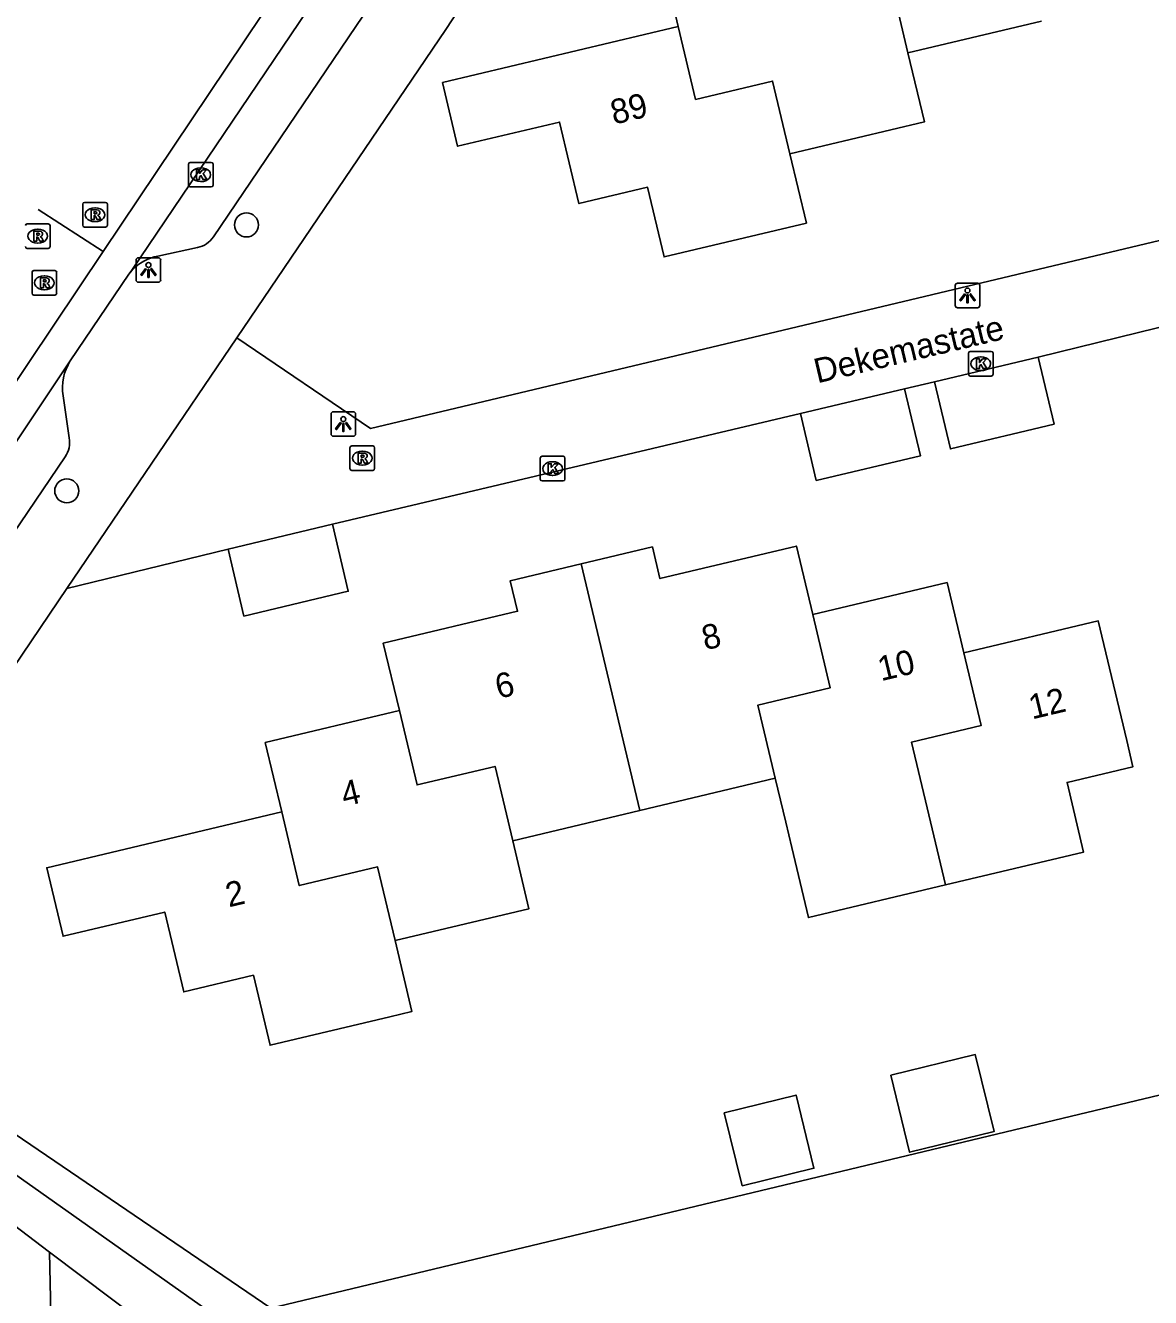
# Model space of a CAD drawing. Extents: x 158038 to 159242, y 380133 to 381214.
# Drawn here: x 158407.2 to 158453, y 380429.6 to 380481.3 of the extents above; entities that cross this region are included whole.
import ezdxf

# ---------------------------------------------------------------- set-up
doc = ezdxf.new("R2010")
doc.units = 0
for name, color, linetype in [('IMGEO_Boom', 7, 'Continuous'), ('IMGEO_Groenvoorziening', 7, 'Continuous'), ('IMGEO_Hek', 7, 'Continuous'), ('IMGEO_Kolk', 7, 'Continuous'), ('IMGEO_Lichtpunt', 7, 'Continuous'), ('IMGEO_Muur', 7, 'Continuous'), ('IMGEO_Openbare_ruimte_label', 7, 'Continuous'), ('IMGEO_Pand', 7, 'Continuous'), ('IMGEO_Pand_nummerreeks', 7, 'Continuous'), ('IMGEO_Rijbaan_lokaal_gesloten', 7, 'Continuous'), ('IMGEO_Rioolput', 7, 'Continuous'), ('IMGEO_Voetpad_halfverhard', 7, 'Continuous'), ('IMGEO_Voetpad_open', 7, 'Continuous')]:
    doc.layers.add(name, color=color, linetype=linetype)

msp = doc.modelspace()

# ---------------------------------------------------------------- linework, layer by layer
at = {"layer": 'IMGEO_Boom'}
for centre in [(158416.212, 380473.202), (158408.906, 380462.391)]:
    msp.add_circle(centre, 0.489, dxfattribs=at)
at = {"layer": 'IMGEO_Groenvoorziening'}
for points in [[(158397.967, 380442.247), (158417.202, 380429.168), (158455.352, 380438.312), (158458.616, 380424.32), (158482.724, 380429.975)], [(158408.205, 380431.445), (158408.588, 380413.963), (158411.273, 380414.219), (158446.673, 380404.024), (158445.942, 380401.787)]]:
    msp.add_lwpolyline(points, dxfattribs=at)
at = {"layer": 'IMGEO_Hek'}
for points in [[(158415.825, 380468.607), (158424.318, 380481.144)], [(158466.926, 380475.805), (158421.248, 380464.932), (158415.825, 380468.607)]]:
    msp.add_lwpolyline(points, dxfattribs=at)
at = {"layer": 'IMGEO_Kolk'}
for p, q in [((158413.853, 380474.819), (158413.853, 380475.671)), ((158413.928, 380475.745), (158414.78, 380475.745)), ((158414.854, 380475.671), (158414.854, 380474.819)), ((158414.341, 380475.525), (158414.366, 380475.525)), ((158414.78, 380474.745), (158413.928, 380474.745)), ((158414.364, 380474.965), (158414.339, 380474.965)), ((158445.566, 380467.133), (158445.566, 380467.985)), ((158445.641, 380468.059), (158446.493, 380468.059)), ((158446.054, 380467.839), (158446.079, 380467.839)), ((158446.567, 380467.985), (158446.567, 380467.133)), ((158446.493, 380467.059), (158445.641, 380467.059)), ((158446.077, 380467.279), (158446.052, 380467.279)), ((158428.156, 380462.869), (158428.156, 380463.721)), ((158428.231, 380463.795), (158429.083, 380463.795)), ((158429.157, 380463.721), (158429.157, 380462.869)), ((158428.644, 380463.575), (158428.669, 380463.575)), ((158429.083, 380462.795), (158428.231, 380462.795)), ((158428.667, 380463.015), (158428.642, 380463.015))]:
    msp.add_line(p, q, dxfattribs=at)
for points in [[(158413.853, 380474.819), (158413.853, 380475.671)], [(158413.928, 380475.745), (158414.78, 380475.745)], [(158414.854, 380475.671), (158414.854, 380474.819)], [(158414.174, 380475.445), (158414.297, 380475.445), (158414.297, 380475.294), (158414.427, 380475.445), (158414.591, 380475.445), (158414.445, 380475.294), (158414.598, 380475.045), (158414.446, 380475.045), (158414.361, 380475.209), (158414.297, 380475.142), (158414.297, 380475.045), (158414.174, 380475.045), (158414.174, 380475.445)], [(158414.78, 380474.745), (158413.928, 380474.745)], [(158445.566, 380467.133), (158445.566, 380467.985)], [(158445.641, 380468.059), (158446.493, 380468.059)], [(158446.567, 380467.985), (158446.567, 380467.133)], [(158445.887, 380467.759), (158446.01, 380467.759), (158446.01, 380467.608), (158446.14, 380467.759), (158446.304, 380467.759), (158446.158, 380467.608), (158446.311, 380467.359), (158446.159, 380467.359), (158446.074, 380467.523), (158446.01, 380467.456), (158446.01, 380467.359), (158445.887, 380467.359), (158445.887, 380467.759)], [(158446.493, 380467.059), (158445.641, 380467.059)], [(158428.156, 380462.869), (158428.156, 380463.721)], [(158428.231, 380463.795), (158429.083, 380463.795)], [(158429.157, 380463.721), (158429.157, 380462.869)], [(158428.477, 380463.495), (158428.6, 380463.495), (158428.6, 380463.344), (158428.73, 380463.495), (158428.894, 380463.495), (158428.748, 380463.344), (158428.901, 380463.095), (158428.749, 380463.095), (158428.664, 380463.259), (158428.6, 380463.192), (158428.6, 380463.095), (158428.477, 380463.095), (158428.477, 380463.495)], [(158429.083, 380462.795), (158428.231, 380462.795)]]:
    msp.add_lwpolyline(points, dxfattribs=at)
for centre, start, end in [((158413.93, 380475.669), 91.552, 178.448), ((158413.93, 380475.669), 91.552, 178.448), ((158414.778, 380475.669), 1.552, 88.448), ((158414.778, 380475.669), 1.552, 88.448), ((158413.93, 380474.821), 181.552, 268.448), ((158413.93, 380474.821), 181.552, 268.448), ((158414.778, 380474.821), 271.552, 358.448), ((158414.778, 380474.821), 271.552, 358.448), ((158445.643, 380467.983), 91.552, 178.448), ((158445.643, 380467.983), 91.552, 178.448), ((158446.491, 380467.983), 1.552, 88.448), ((158446.491, 380467.983), 1.552, 88.448), ((158445.643, 380467.135), 181.552, 268.448), ((158445.643, 380467.135), 181.552, 268.448), ((158446.491, 380467.135), 271.552, 358.448), ((158446.491, 380467.135), 271.552, 358.448), ((158428.233, 380463.719), 91.552, 178.448), ((158428.233, 380463.719), 91.552, 178.448), ((158429.081, 380463.719), 1.552, 88.448), ((158429.081, 380463.719), 1.552, 88.448), ((158428.233, 380462.871), 181.552, 268.448), ((158428.233, 380462.871), 181.552, 268.448), ((158429.081, 380462.871), 271.552, 358.448), ((158429.081, 380462.871), 271.552, 358.448)]:
    msp.add_arc(centre, 0.0765, start, end, dxfattribs=at)
for centre, major_axis, ratio, start_param, end_param in [((158414.34, 380475.245), (-0.387, 0.002), 0.722429, 4.712389, 7.853982), ((158414.365, 380475.245), (-0.39, 0.002), 0.717154, 1.570796, 4.712389), ((158446.053, 380467.559), (-0.387, 0.002), 0.722429, 4.712389, 7.853982), ((158446.078, 380467.559), (-0.39, 0.002), 0.717154, 1.570796, 4.712389), ((158428.643, 380463.295), (-0.387, 0.002), 0.722429, 4.712389, 7.853982), ((158428.668, 380463.295), (-0.39, 0.002), 0.717154, 1.570796, 4.712389)]:
    msp.add_ellipse(centre, major_axis=major_axis, ratio=ratio, start_param=start_param, end_param=end_param, dxfattribs=at)
at = {"layer": 'IMGEO_Lichtpunt'}
for p, q in [((158411.727, 380471.773), (158411.727, 380470.966)), ((158411.727, 380471.773), (158411.727, 380470.966)), ((158412.629, 380471.868), (158411.821, 380471.868)), ((158412.629, 380471.868), (158411.821, 380471.868)), ((158412.723, 380470.966), (158412.723, 380471.773)), ((158412.723, 380470.966), (158412.723, 380471.773)), ((158411.821, 380470.872), (158412.629, 380470.872)), ((158411.821, 380470.872), (158412.629, 380470.872)), ((158445.029, 380470.739), (158445.029, 380469.932)), ((158445.029, 380470.739), (158445.029, 380469.932)), ((158445.931, 380470.834), (158445.123, 380470.834)), ((158445.931, 380470.834), (158445.123, 380470.834)), ((158446.025, 380469.932), (158446.025, 380470.739)), ((158446.025, 380469.932), (158446.025, 380470.739)), ((158445.123, 380469.838), (158445.931, 380469.838)), ((158445.123, 380469.838), (158445.931, 380469.838)), ((158419.65, 380465.511), (158419.65, 380464.704)), ((158419.65, 380465.511), (158419.65, 380464.704)), ((158420.552, 380465.606), (158419.744, 380465.606)), ((158420.552, 380465.606), (158419.744, 380465.606)), ((158420.646, 380464.704), (158420.646, 380465.511)), ((158420.646, 380464.704), (158420.646, 380465.511)), ((158419.744, 380464.61), (158420.552, 380464.61)), ((158419.744, 380464.61), (158420.552, 380464.61))]:
    msp.add_line(p, q, dxfattribs=at)
for points in [[(158412.101, 380471.437), (158412.14, 380471.409), (158411.952, 380471.147), (158411.914, 380471.174), (158412.101, 380471.437)], [(158412.203, 380471.389), (158412.25, 380471.389), (158412.25, 380471.067), (158412.203, 380471.067), (158412.203, 380471.389)], [(158412.313, 380471.409), (158412.351, 380471.436), (158412.538, 380471.174), (158412.499, 380471.146), (158412.313, 380471.409)], [(158445.403, 380470.403), (158445.442, 380470.375), (158445.254, 380470.113), (158445.216, 380470.14), (158445.403, 380470.403)], [(158445.505, 380470.355), (158445.552, 380470.355), (158445.552, 380470.033), (158445.505, 380470.033), (158445.505, 380470.355)], [(158445.615, 380470.375), (158445.653, 380470.402), (158445.84, 380470.14), (158445.801, 380470.112), (158445.615, 380470.375)], [(158420.024, 380465.175), (158420.063, 380465.147), (158419.875, 380464.885), (158419.837, 380464.912), (158420.024, 380465.175)], [(158420.126, 380465.127), (158420.173, 380465.127), (158420.173, 380464.805), (158420.126, 380464.805), (158420.126, 380465.127)], [(158420.236, 380465.147), (158420.274, 380465.174), (158420.461, 380464.912), (158420.422, 380464.884), (158420.236, 380465.147)]]:
    msp.add_lwpolyline(points, dxfattribs=at)
for centre in [(158412.226, 380471.571), (158445.528, 380470.537), (158420.149, 380465.309)]:
    msp.add_circle(centre, 0.0994, dxfattribs=at)
for centre, start, end in [((158411.821, 380471.773), 90, 180), ((158411.821, 380471.773), 90, 180), ((158412.629, 380471.773), 0, 90), ((158412.629, 380471.773), 0, 90), ((158411.821, 380470.966), 180, 270), ((158411.821, 380470.966), 180, 270), ((158412.629, 380470.966), 270, 0), ((158412.629, 380470.966), 270, 360), ((158445.123, 380470.739), 90, 180), ((158445.123, 380470.739), 90, 180), ((158445.931, 380470.739), 0, 90), ((158445.931, 380470.739), 0, 90), ((158445.123, 380469.932), 180, 270), ((158445.123, 380469.932), 180, 270), ((158445.931, 380469.932), 270, 0), ((158445.931, 380469.932), 270, 360), ((158419.744, 380465.511), 90, 180), ((158419.744, 380465.511), 90, 180), ((158420.552, 380465.511), 0, 90), ((158420.552, 380465.511), 0, 90), ((158419.744, 380464.704), 180, 270), ((158419.744, 380464.704), 180, 270), ((158420.552, 380464.704), 270, 0), ((158420.552, 380464.704), 270, 360)]:
    msp.add_arc(centre, 0.0946, start, end, dxfattribs=at)
at = {"layer": 'IMGEO_Muur'}
msp.add_lwpolyline([(158459.759, 380470.622), (158448.399, 380467.827)], dxfattribs=at)
at = {"layer": 'IMGEO_Pand'}
for points in [[(158438.54, 380485.349), (158433.106, 380484.057), (158433.769, 380481.266)], [(158443.105, 380480.199), (158442.404, 380483.149), (158439.242, 380482.398), (158438.54, 380485.349)], [(158443.105, 380480.199), (158448.534, 380481.49)], [(158433.769, 380481.266), (158424.183, 380478.988), (158424.798, 380476.399), (158428.94, 380477.383), (158429.728, 380474.068), (158432.519, 380474.732), (158433.192, 380471.901), (158438.977, 380473.276), (158438.307, 380476.094)], [(158438.307, 380476.094), (158437.604, 380479.053), (158434.472, 380478.308), (158433.769, 380481.266)], [(158438.307, 380476.094), (158443.772, 380477.393), (158443.105, 380480.199)], [(158444.18, 380466.821), (158448.399, 380467.827)], [(158448.399, 380467.827), (158449.049, 380465.104), (158444.83, 380464.097), (158444.18, 380466.821)], [(158438.732, 380465.539), (158442.968, 380466.538)], [(158442.968, 380466.538), (158443.611, 380463.813), (158439.375, 380462.814), (158438.732, 380465.539)], [(158415.462, 380460.026), (158419.706, 380461.033)], [(158419.706, 380461.033), (158420.353, 380458.309), (158416.109, 380457.302), (158415.462, 380460.026)], [(158439.232, 380457.36), (158438.569, 380460.147), (158433.021, 380458.828), (158432.717, 380460.11), (158429.825, 380459.422)], [(158429.825, 380459.422), (158426.937, 380458.736), (158427.231, 380457.5), (158421.775, 380456.203), (158422.428, 380453.456)], [(158429.825, 380459.422), (158432.208, 380449.398)], [(158445.376, 380455.807), (158444.697, 380458.66), (158439.232, 380457.36)], [(158439.232, 380457.36), (158439.94, 380454.382), (158437.003, 380453.684), (158437.711, 380450.706)], [(158445.376, 380455.807), (158450.843, 380457.107), (158452, 380452.243), (158452.253, 380451.178), (158449.573, 380450.541), (158450.247, 380447.705), (158444.629, 380446.369)], [(158444.629, 380446.369), (158443.953, 380449.216), (158443.25, 380452.176), (158446.078, 380452.847), (158445.376, 380455.807)], [(158417.649, 380449.339), (158416.978, 380452.16), (158422.428, 380453.456)], [(158422.428, 380453.456), (158423.146, 380450.435), (158426.318, 380451.189), (158427.036, 380448.168)], [(158432.208, 380449.398), (158437.711, 380450.706)], [(158437.711, 380450.706), (158438.136, 380448.918), (158438.38, 380447.891), (158439.057, 380445.044), (158444.629, 380446.369)], [(158417.649, 380449.339), (158408.092, 380447.067), (158408.754, 380444.286), (158412.888, 380445.269), (158413.66, 380442.023), (158416.497, 380442.698), (158417.172, 380439.855), (158422.037, 380441.012), (158422.936, 380441.226), (158422.251, 380444.106)], [(158422.251, 380444.106), (158421.539, 380447.1), (158418.358, 380446.345), (158417.649, 380449.339)], [(158427.036, 380448.168), (158432.208, 380449.398)], [(158427.036, 380448.168), (158427.694, 380445.4), (158422.251, 380444.106)], [(158442.404, 380438.63), (158443.171, 380435.502), (158446.607, 380436.345), (158445.839, 380439.473), (158442.404, 380438.63)], [(158435.638, 380437.111), (158436.368, 380434.138), (158439.284, 380434.853), (158438.554, 380437.827), (158435.638, 380437.111)]]:
    msp.add_lwpolyline(points, dxfattribs=at)
at = {"layer": 'IMGEO_Rijbaan_lokaal_gesloten'}
for points in [[(158410.386, 380472.119), (158424.012, 380492.432), (158425.188, 380491.549)], [(158411.428, 380471.197), (158411.545, 380471.37), (158425.188, 380491.549)], [(158410.386, 380472.119), (158407.741, 380473.826)], [(158366.882, 380405.811), (158373.652, 380416.526), (158398.226, 380453.992), (158410.386, 380472.119)], [(158409.05, 380467.674), (158411.428, 380471.197)], [(158399.365, 380453.175), (158409.05, 380467.674)]]:
    msp.add_lwpolyline(points, dxfattribs=at)
at = {"layer": 'IMGEO_Rioolput'}
for p, q in [((158409.555, 380473.191), (158409.555, 380474.043)), ((158409.63, 380474.117), (158410.482, 380474.117)), ((158410.556, 380474.043), (158410.556, 380473.191)), ((158410.043, 380473.897), (158410.068, 380473.897)), ((158407.3, 380473.247), (158408.152, 380473.247)), ((158407.713, 380473.027), (158407.738, 380473.027)), ((158408.226, 380473.173), (158408.226, 380472.321)), ((158410.482, 380473.117), (158409.63, 380473.117)), ((158410.066, 380473.337), (158410.041, 380473.337)), ((158408.152, 380472.247), (158407.3, 380472.247)), ((158407.736, 380472.467), (158407.711, 380472.467)), ((158407.494, 380470.424), (158407.494, 380471.276)), ((158407.569, 380471.35), (158408.421, 380471.35)), ((158407.982, 380471.13), (158408.007, 380471.13)), ((158408.495, 380471.276), (158408.495, 380470.424)), ((158408.005, 380470.57), (158407.98, 380470.57)), ((158408.421, 380470.35), (158407.569, 380470.35)), ((158420.494, 380464.221), (158421.346, 380464.221)), ((158420.419, 380463.295), (158420.419, 380464.147)), ((158420.907, 380464.001), (158420.932, 380464.001)), ((158421.42, 380464.147), (158421.42, 380463.295)), ((158421.346, 380463.221), (158420.494, 380463.221)), ((158420.93, 380463.441), (158420.905, 380463.441))]:
    msp.add_line(p, q, dxfattribs=at)
for points in [[(158409.555, 380473.191), (158409.555, 380474.043)], [(158409.63, 380474.117), (158410.482, 380474.117)], [(158410.556, 380474.043), (158410.556, 380473.191)], [(158410.144, 380473.815), (158409.892, 380473.817), (158409.892, 380473.417)], [(158409.892, 380473.417), (158410.016, 380473.417), (158410.016, 380473.579), (158410.027, 380473.579)], [(158410.07, 380473.736), (158410.016, 380473.736), (158410.016, 380473.655)], [(158410.016, 380473.655), (158410.068, 380473.655)], [(158410.074, 380473.55), (158410.145, 380473.417), (158410.285, 380473.417), (158410.22, 380473.543)], [(158407.3, 380473.247), (158408.152, 380473.247)], [(158408.226, 380473.173), (158408.226, 380472.321)], [(158410.482, 380473.117), (158409.63, 380473.117)], [(158407.814, 380472.945), (158407.562, 380472.947), (158407.562, 380472.547)], [(158407.562, 380472.547), (158407.686, 380472.547), (158407.686, 380472.709), (158407.697, 380472.709)], [(158407.74, 380472.866), (158407.686, 380472.866), (158407.686, 380472.785)], [(158407.686, 380472.785), (158407.738, 380472.785)], [(158407.744, 380472.68), (158407.815, 380472.547), (158407.955, 380472.547), (158407.89, 380472.673)], [(158408.152, 380472.247), (158407.3, 380472.247)], [(158407.494, 380470.424), (158407.494, 380471.276)], [(158407.569, 380471.35), (158408.421, 380471.35)], [(158408.083, 380471.048), (158407.831, 380471.05), (158407.831, 380470.65)], [(158408.009, 380470.969), (158407.955, 380470.969), (158407.955, 380470.888)], [(158408.495, 380471.276), (158408.495, 380470.424)], [(158407.831, 380470.65), (158407.955, 380470.65), (158407.955, 380470.812), (158407.966, 380470.812)], [(158407.955, 380470.888), (158408.007, 380470.888)], [(158408.013, 380470.783), (158408.084, 380470.65), (158408.224, 380470.65), (158408.159, 380470.776)], [(158408.421, 380470.35), (158407.569, 380470.35)], [(158420.494, 380464.221), (158421.346, 380464.221)], [(158420.419, 380463.295), (158420.419, 380464.147)], [(158421.008, 380463.919), (158420.756, 380463.921), (158420.756, 380463.521)], [(158420.934, 380463.84), (158420.88, 380463.84), (158420.88, 380463.759)], [(158420.88, 380463.759), (158420.932, 380463.759)], [(158421.42, 380464.147), (158421.42, 380463.295)], [(158421.346, 380463.221), (158420.494, 380463.221)], [(158420.756, 380463.521), (158420.88, 380463.521), (158420.88, 380463.683), (158420.891, 380463.683)], [(158420.938, 380463.654), (158421.009, 380463.521), (158421.149, 380463.521), (158421.084, 380463.647)]]:
    msp.add_lwpolyline(points, dxfattribs=at)
for centre, radius, start, end in [((158409.632, 380474.041), 0.0765, 91.552, 178.448), ((158409.632, 380474.041), 0.0765, 91.552, 178.448), ((158410.48, 380474.041), 0.0765, 1.552, 88.448), ((158410.48, 380474.041), 0.0765, 1.552, 88.448), ((158410.026, 380473.526), 0.0533, 26.0293, 88.6989), ((158410.052, 380473.844), 0.19, 274.7715, 282.9687), ((158410.076, 380473.64), 0.0964, 77.0061, 93.1865), ((158410.09, 380473.697), 0.0378, 276.6634, 79.6772), ((158410.143, 380473.705), 0.109, 350.3612, 89.416), ((158410.141, 380473.705), 0.112, 277.5842, 350.9817), ((158410.125, 380473.49), 0.108, 29.5134, 73.7905), ((158407.302, 380473.171), 0.0765, 91.552, 178.448), ((158407.302, 380473.171), 0.0765, 91.552, 178.448), ((158408.15, 380473.171), 0.0765, 1.552, 88.448), ((158408.15, 380473.171), 0.0765, 1.552, 88.448), ((158409.632, 380473.193), 0.0765, 181.552, 268.448), ((158409.632, 380473.193), 0.0765, 181.552, 268.448), ((158410.48, 380473.193), 0.0765, 271.552, 358.448), ((158410.48, 380473.193), 0.0765, 271.552, 358.448), ((158407.696, 380472.656), 0.0533, 26.0293, 88.6989), ((158407.722, 380472.974), 0.19, 274.7715, 282.9687), ((158407.746, 380472.77), 0.0964, 77.0061, 93.1865), ((158407.76, 380472.827), 0.0378, 276.6634, 79.6772), ((158407.813, 380472.835), 0.109, 350.3612, 89.416), ((158407.811, 380472.835), 0.112, 277.5842, 350.9817), ((158407.795, 380472.62), 0.108, 29.5134, 73.7905), ((158407.302, 380472.323), 0.0765, 181.552, 268.448), ((158407.302, 380472.323), 0.0765, 181.552, 268.448), ((158408.15, 380472.323), 0.0765, 271.552, 358.448), ((158408.15, 380472.323), 0.0765, 271.552, 358.448), ((158407.571, 380471.274), 0.0765, 91.552, 178.448), ((158407.571, 380471.274), 0.0765, 91.552, 178.448), ((158408.015, 380470.873), 0.0964, 77.0061, 93.1865), ((158408.029, 380470.93), 0.0378, 276.6634, 79.6772), ((158408.082, 380470.938), 0.109, 350.3612, 89.416), ((158408.419, 380471.274), 0.0765, 1.552, 88.448), ((158408.419, 380471.274), 0.0765, 1.552, 88.448), ((158407.571, 380470.426), 0.0765, 181.552, 268.448), ((158407.571, 380470.426), 0.0765, 181.552, 268.448), ((158407.965, 380470.759), 0.0533, 26.0293, 88.6989), ((158407.991, 380471.077), 0.19, 274.7715, 282.9687), ((158408.08, 380470.938), 0.112, 277.5842, 350.9817), ((158408.064, 380470.723), 0.108, 29.5134, 73.7905), ((158408.419, 380470.426), 0.0765, 271.552, 358.448), ((158408.419, 380470.426), 0.0765, 271.552, 358.448), ((158420.496, 380464.145), 0.0765, 91.552, 178.448), ((158420.496, 380464.145), 0.0765, 91.552, 178.448), ((158421.344, 380464.145), 0.0765, 1.552, 88.448), ((158421.344, 380464.145), 0.0765, 1.552, 88.448), ((158420.916, 380463.948), 0.19, 274.7715, 282.9687), ((158420.94, 380463.744), 0.0964, 77.0061, 93.1865), ((158420.954, 380463.801), 0.0378, 276.6634, 79.6772), ((158421.007, 380463.809), 0.109, 350.3612, 89.416), ((158421.005, 380463.809), 0.112, 277.5842, 350.9817), ((158420.989, 380463.594), 0.108, 29.5134, 73.7905), ((158420.496, 380463.297), 0.0765, 181.552, 268.448), ((158420.496, 380463.297), 0.0765, 181.552, 268.448), ((158420.89, 380463.63), 0.0533, 26.0293, 88.6989), ((158421.344, 380463.297), 0.0765, 271.552, 358.448), ((158421.344, 380463.297), 0.0765, 271.552, 358.448)]:
    msp.add_arc(centre, radius, start, end, dxfattribs=at)
for centre, major_axis, ratio, start_param, end_param in [((158410.042, 380473.617), (-0.387, 0.002), 0.722429, 4.712389, 7.853982), ((158410.067, 380473.617), (-0.39, 0.002), 0.717154, 1.570796, 4.712389), ((158407.712, 380472.747), (-0.387, 0.002), 0.722429, 4.712389, 7.853982), ((158407.737, 380472.747), (-0.39, 0.002), 0.717154, 1.570796, 4.712389), ((158407.981, 380470.85), (-0.387, 0.002), 0.722429, 4.712389, 7.853982), ((158408.006, 380470.85), (-0.39, 0.002), 0.717154, 1.570796, 4.712389), ((158420.906, 380463.721), (-0.387, 0.002), 0.722429, 4.712389, 7.853982), ((158420.931, 380463.721), (-0.39, 0.002), 0.717154, 1.570796, 4.712389)]:
    msp.add_ellipse(centre, major_axis=major_axis, ratio=ratio, start_param=start_param, end_param=end_param, dxfattribs=at)
at = {"layer": 'IMGEO_Voetpad_halfverhard'}
for points in [[(158522.899, 380314.994), (158504.063, 380337.829), (158500, 380343.814), (158490.029, 380358.502), (158483.128, 380367.535), (158464.947, 380390.605), (158463.266, 380393.14), (158456.032, 380402.896), (158454.518, 380404.644), (158452.229, 380407.205), (158437.108, 380417.136), (158420.813, 380424.703), (158406.504, 380434.818)], [(158405.57, 380433.431), (158408.205, 380431.445)], [(158408.205, 380431.445), (158417.192, 380424.673), (158419.321, 380423.457), (158435.468, 380415.564), (158450.427, 380405.137), (158451.065, 380404.545), (158479.747, 380366.863)]]:
    msp.add_lwpolyline(points, dxfattribs=at)
at = {"layer": 'IMGEO_Voetpad_open'}
for points in [[(158415.825, 380468.607), (158424.318, 380481.144), (158424.855, 380481.969), (158429.57, 380488.938), (158430.152, 380489.798), (158430.369, 380490.122), (158431.771, 380490.486)], [(158425.533, 380488.49), (158414.865, 380472.716)], [(158487.377, 380465.731), (158483.582, 380464.838), (158478.812, 380463.703), (158477.163, 380470.503), (158475.391, 380477.812), (158471.558, 380476.943), (158466.926, 380475.805), (158421.248, 380464.932), (158415.825, 380468.607)], [(158414.221, 380472.279), (158412.602, 380471.934)], [(158411.562, 380471.359), (158411.428, 380471.197)], [(158448.399, 380467.827), (158459.759, 380470.622)], [(158408.907, 380458.419), (158415.825, 380468.607)], [(158442.968, 380466.538), (158444.18, 380466.821)], [(158408.755, 380466.254), (158409.009, 380464.543)], [(158419.706, 380461.033), (158438.732, 380465.539)], [(158408.841, 380463.778), (158402.472, 380454.383)], [(158408.907, 380458.419), (158415.462, 380460.026)], [(158397.967, 380442.247), (158408.907, 380458.419)]]:
    msp.add_lwpolyline(points, dxfattribs=at)
for centre, radius, start, end in [((158413.993, 380473.308), 1.054, 282.4911, 325.8283), ((158412.955, 380470.068), 1.899, 100.7076, 137.1675), ((158410.769, 380466.576), 2.04, 147.4376, 189.0903), ((158407.944, 380464.376), 1.078, 326.3122, 8.9158)]:
    msp.add_arc(centre, radius, start, end, dxfattribs=at)

# ---------------------------------------------------------------- texts
at = {"layer": 'IMGEO_Openbare_ruimte_label'}
msp.add_text('Dekemastate', height=1, rotation=13.3553, dxfattribs=at).set_placement((158439.42, 380466.758))
at = {"layer": 'IMGEO_Pand_nummerreeks'}
for s, rotation, p in [('89', 13.3677, (158431.148, 380477.276)), ('8', 13.2162, (158434.857, 380455.906)), ('10', 13.3786, (158442.012, 380454.65)), ('6', 13.2162, (158426.456, 380453.933)), ('12', 13.376, (158448.15, 380453.096)), ('4', 13.3764, (158420.194, 380449.553)), ('2', 13.3728, (158415.494, 380445.455))]:
    msp.add_text(s, height=1, rotation=rotation, dxfattribs=at).set_placement(p)

doc.saveas('drawing.dxf')
